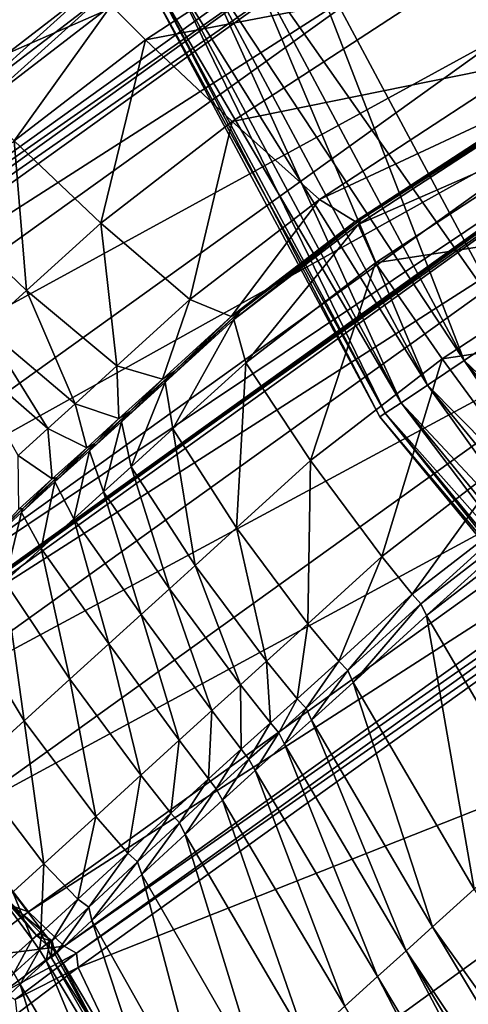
# Model space of a CAD drawing. Header units: millimetres. Extents: x 2387 to 13955, y -4964 to 364.
# Tile 822 of 1056: x 3673.83 to 3680.35, y 165.62 to 179.94. Entities that reach past the tile are written whole.
import ezdxf

# ---------------------------------------------------------------- set-up
doc = ezdxf.new("R2010")
doc.units = ezdxf.units.MM
doc.header["$MEASUREMENT"] = 0
doc.layers.add('Predefinito', color=7, linetype='Continuous', true_color=0x000000)

# ---------------------------------------------------------------- blocks, each defined once
blk = doc.blocks.new('Blocco 09')
at = {"layer": 'Predefinito'}
for points in [[(298.336, -64.561, 600.109), (267.6, -86.532, 483.704), (268.838, -87.753, 483.712)], [(253.013, -91.798, 440.493), (264.073, -83.945, 483.704), (256.135, -78.61, 483.712)], [(266.891, -85.713, 483.681), (264.073, -83.945, 483.704), (253.013, -91.798, 440.493)], [(274.721, -84.709, 12.488), (269.199, -88.155, 12.488), (267.944, -87.012, 12.172)], [(260.054, -84.978, 12.304), (262.801, -87.103, 12.433), (260.904, -88.563, 12.696)], [(253.013, -91.798, 440.493), (255.83, -93.656, 440.488), (266.891, -85.713, 483.681)], [(267.09, -85.766, 483.666), (266.891, -85.713, 483.681), (255.83, -93.656, 440.488)], [(255.83, -93.656, 440.488), (256.029, -93.708, 440.485), (267.09, -85.766, 483.666)], [(267.172, -85.954, 483.681), (267.09, -85.766, 483.666), (256.029, -93.708, 440.485)], [(266.683, -85.821, 12.215), (263.59, -87.845, 12.304), (263.089, -87.35, 12.433)], [(263.59, -87.845, 12.304), (266.683, -85.821, 12.215), (267.944, -87.012, 12.172)], [(256.029, -93.708, 440.485), (256.111, -93.897, 440.488), (267.172, -85.954, 483.681)], [(267.6, -86.532, 483.704), (267.172, -85.954, 483.681), (256.111, -93.897, 440.488)], [(256.111, -93.897, 440.488), (256.54, -94.475, 440.493), (267.6, -86.532, 483.704)], [(268.838, -87.753, 483.712), (267.6, -86.532, 483.704), (256.54, -94.475, 440.493)], [(267.944, -87.012, 12.172), (264.85, -89.037, 12.261), (263.59, -87.845, 12.304)], [(264.85, -89.037, 12.261), (267.944, -87.012, 12.172), (269.199, -88.155, 12.488)], [(261.064, -88.667, 12.779), (260.904, -88.563, 12.696), (262.801, -87.103, 12.433)], [(262.801, -87.103, 12.433), (262.956, -87.215, 12.519), (261.064, -88.667, 12.779)], [(261.19, -88.808, 12.696), (261.064, -88.667, 12.779), (262.956, -87.215, 12.519)], [(262.956, -87.215, 12.519), (263.089, -87.35, 12.433), (261.19, -88.808, 12.696)], [(261.681, -89.314, 12.57), (261.19, -88.808, 12.696), (263.089, -87.35, 12.433)], [(263.089, -87.35, 12.433), (263.59, -87.845, 12.304), (261.681, -89.314, 12.57)], [(256.54, -94.475, 440.493), (257.777, -95.696, 440.495), (268.838, -87.753, 483.712)], [(270.307, -88.711, 483.655), (268.838, -87.753, 483.712), (257.777, -95.696, 440.495)], [(262.939, -90.511, 12.528), (261.681, -89.314, 12.57), (263.59, -87.845, 12.304)], [(263.59, -87.845, 12.304), (264.85, -89.037, 12.261), (262.939, -90.511, 12.528)], [(260.372, -96.437, 440.44), (260.859, -96.047, 440.413), (271.915, -88.108, 483.371)], [(271.915, -88.108, 483.371), (271.43, -88.497, 483.485), (260.372, -96.437, 440.44)], [(271.469, -88.542, 483.485), (271.915, -88.108, 483.371), (260.859, -96.047, 440.413)], [(269.199, -88.155, 12.488), (266.117, -90.17, 12.574), (264.85, -89.037, 12.261)], [(266.117, -90.17, 12.574), (269.199, -88.155, 12.488), (269.688, -88.501, 13.436)], [(259.247, -96.653, 440.481), (260.372, -96.437, 440.44), (271.43, -88.497, 483.485)], [(271.43, -88.497, 483.485), (270.307, -88.711, 483.655), (259.247, -96.653, 440.481)], [(271.119, -89.63, 483.655), (271.469, -88.542, 483.485), (260.412, -96.482, 440.44)], [(260.859, -96.047, 440.413), (260.412, -96.482, 440.44), (271.469, -88.542, 483.485)], [(269.688, -88.501, 13.436), (266.638, -90.488, 13.514), (266.117, -90.17, 12.574)], [(266.638, -90.488, 13.514), (269.688, -88.501, 13.436), (269.75, -88.487, 14.069)], [(269.75, -88.487, 14.069), (266.722, -90.454, 14.141), (266.638, -90.488, 13.514)], [(266.678, -90.533, 13.514), (269.728, -88.547, 13.436), (270.012, -89.074, 12.488)], [(269.728, -88.547, 13.436), (266.678, -90.533, 13.514), (266.722, -90.454, 14.141)], [(266.722, -90.454, 14.141), (269.75, -88.487, 14.069), (269.728, -88.547, 13.436)], [(257.777, -95.696, 440.495), (259.247, -96.653, 440.481), (270.307, -88.711, 483.655)], [(264.232, -91.622, 12.833), (262.939, -90.511, 12.528), (264.85, -89.037, 12.261)], [(264.85, -89.037, 12.261), (266.117, -90.17, 12.574), (264.232, -91.622, 12.833)], [(270.012, -89.074, 12.488), (266.93, -91.089, 12.574), (266.678, -90.533, 13.514)], [(266.93, -91.089, 12.574), (270.012, -89.074, 12.488), (270.994, -90.462, 12.172)], [(261.858, -91.492, 12.879), (260.603, -90.291, 12.919), (261.681, -89.314, 12.57)], [(261.681, -89.314, 12.57), (262.939, -90.511, 12.528), (261.858, -91.492, 12.879)], [(271.888, -91.206, 483.712), (271.119, -89.63, 483.655), (260.059, -97.572, 440.481)], [(260.412, -96.482, 440.44), (260.059, -97.572, 440.481), (271.119, -89.63, 483.655)], [(264.833, -91.87, 13.747), (264.232, -91.622, 12.833), (266.117, -90.17, 12.574)], [(266.117, -90.17, 12.574), (266.638, -90.488, 13.514), (264.833, -91.87, 13.747)], [(260.603, -90.291, 12.919), (261.858, -91.492, 12.879), (261.26, -92.036, 13.216)], [(264.873, -91.915, 13.747), (264.97, -91.789, 14.356), (266.722, -90.454, 14.141)], [(266.722, -90.454, 14.141), (266.678, -90.533, 13.514), (264.873, -91.915, 13.747)], [(266.638, -90.488, 13.514), (266.722, -90.454, 14.141), (264.97, -91.789, 14.356)], [(270.994, -90.462, 12.172), (267.9, -92.487, 12.261), (266.93, -91.089, 12.574)], [(267.9, -92.487, 12.261), (270.994, -90.462, 12.172), (272.022, -91.86, 12.215)], [(263.173, -92.586, 13.177), (261.858, -91.492, 12.879), (262.939, -90.511, 12.528)], [(262.939, -90.511, 12.528), (264.232, -91.622, 12.833), (263.173, -92.586, 13.177)], [(264.97, -91.789, 14.356), (264.833, -91.87, 13.747), (266.638, -90.488, 13.514)], [(265.045, -92.541, 12.833), (264.873, -91.915, 13.747), (266.678, -90.533, 13.514)], [(266.678, -90.533, 13.514), (266.93, -91.089, 12.574), (265.045, -92.541, 12.833)], [(265.989, -93.962, 12.528), (265.045, -92.541, 12.833), (266.93, -91.089, 12.574)], [(266.93, -91.089, 12.574), (267.9, -92.487, 12.261), (265.989, -93.962, 12.528)], [(260.059, -97.572, 440.481), (260.827, -99.148, 440.495), (271.888, -91.206, 483.712)], [(272.947, -92.584, 483.704), (271.888, -91.206, 483.712), (260.827, -99.148, 440.495)], [(262.566, -93.138, 13.519), (261.26, -92.036, 13.216), (261.858, -91.492, 12.879)], [(261.858, -91.492, 12.879), (263.173, -92.586, 13.177), (262.566, -93.138, 13.519)], [(263.834, -92.78, 14.071), (263.173, -92.586, 13.177), (264.232, -91.622, 12.833)], [(264.232, -91.622, 12.833), (264.833, -91.87, 13.747), (263.834, -92.78, 14.071)], [(264.011, -92.664, 14.668), (263.834, -92.78, 14.071), (264.833, -91.87, 13.747)], [(264.97, -91.789, 14.356), (264.873, -91.915, 13.747), (263.873, -92.825, 14.071)], [(263.873, -92.825, 14.071), (264.011, -92.664, 14.668), (264.97, -91.789, 14.356)], [(264.833, -91.87, 13.747), (264.97, -91.789, 14.356), (264.011, -92.664, 14.668)], [(272.022, -91.86, 12.215), (268.93, -93.884, 12.304), (267.9, -92.487, 12.261)], [(262.169, -93.499, 13.745), (260.885, -92.378, 13.435), (261.26, -92.036, 13.216)], [(261.26, -92.036, 13.216), (262.566, -93.138, 13.519), (262.169, -93.499, 13.745)], [(263.985, -93.505, 13.177), (263.873, -92.825, 14.071), (264.873, -91.915, 13.747)], [(264.873, -91.915, 13.747), (265.045, -92.541, 12.833), (263.985, -93.505, 13.177)], [(260.885, -92.378, 13.435), (262.169, -93.499, 13.745), (261.737, -93.891, 13.743)], [(260.827, -99.148, 440.495), (261.887, -100.527, 440.493), (272.947, -92.584, 483.704)], [(273.468, -93.081, 483.68), (272.947, -92.584, 483.704), (261.887, -100.527, 440.493)], [(263.202, -93.355, 14.426), (262.566, -93.138, 13.519), (263.173, -92.586, 13.177)], [(263.173, -92.586, 13.177), (263.834, -92.78, 14.071), (263.202, -93.355, 14.426)], [(264.91, -94.944, 12.879), (263.985, -93.505, 13.177), (265.045, -92.541, 12.833)], [(265.045, -92.541, 12.833), (265.989, -93.962, 12.528), (264.91, -94.944, 12.879)], [(267.024, -95.357, 12.57), (265.989, -93.962, 12.528), (267.9, -92.487, 12.261)], [(267.9, -92.487, 12.261), (268.93, -93.884, 12.304), (267.024, -95.357, 12.57)], [(263.241, -93.4, 14.426), (263.362, -93.253, 15.03), (264.011, -92.664, 14.668)], [(264.011, -92.664, 14.668), (263.873, -92.825, 14.071), (263.241, -93.4, 14.426)], [(263.834, -92.78, 14.071), (264.011, -92.664, 14.668), (263.362, -93.253, 15.03)], [(263.362, -93.253, 15.03), (263.202, -93.355, 14.426), (263.834, -92.78, 14.071)], [(263.379, -94.057, 13.519), (263.241, -93.4, 14.426), (263.873, -92.825, 14.071)], [(263.873, -92.825, 14.071), (263.985, -93.505, 13.177), (263.379, -94.057, 13.519)], [(261.887, -100.527, 440.493), (262.408, -101.023, 440.487), (273.468, -93.081, 483.68)], [(262.735, -93.777, 14.675), (262.169, -93.499, 13.745), (262.566, -93.138, 13.519)], [(273.644, -93.185, 483.665), (273.468, -93.081, 483.68), (262.408, -101.023, 440.487)], [(262.408, -101.023, 440.487), (262.585, -101.128, 440.483), (273.644, -93.185, 483.665)], [(262.566, -93.138, 13.519), (263.202, -93.355, 14.426), (262.735, -93.777, 14.675)], [(273.672, -93.389, 483.68), (273.644, -93.185, 483.665), (262.585, -101.128, 440.483)], [(263.362, -93.253, 15.03), (263.241, -93.4, 14.426), (262.775, -93.822, 14.675)], [(262.775, -93.822, 14.675), (262.849, -93.716, 15.295), (263.362, -93.253, 15.03)], [(263.202, -93.355, 14.426), (263.362, -93.253, 15.03), (262.849, -93.716, 15.295)], [(262.585, -101.128, 440.483), (262.612, -101.332, 440.487), (273.672, -93.389, 483.68)], [(275.004, -96.432, 483.704), (273.672, -93.389, 483.68), (262.612, -101.332, 440.487)], [(262.849, -93.716, 15.295), (262.735, -93.777, 14.675), (263.202, -93.355, 14.426)], [(262.981, -94.418, 13.745), (262.775, -93.822, 14.675), (263.241, -93.4, 14.426)], [(263.241, -93.4, 14.426), (263.379, -94.057, 13.519), (262.981, -94.418, 13.745)], [(262.233, -94.231, 14.687), (261.737, -93.891, 13.743), (262.169, -93.499, 13.745)], [(262.169, -93.499, 13.745), (262.735, -93.777, 14.675), (262.233, -94.231, 14.687)], [(264.311, -95.488, 13.217), (263.379, -94.057, 13.519), (263.985, -93.505, 13.177)], [(263.985, -93.505, 13.177), (264.91, -94.944, 12.879), (264.311, -95.488, 13.217)], [(262.273, -94.275, 14.687), (262.3, -94.212, 15.316), (262.849, -93.716, 15.295)], [(262.849, -93.716, 15.295), (262.775, -93.822, 14.675), (262.273, -94.275, 14.687)], [(262.735, -93.777, 14.675), (262.849, -93.716, 15.295), (262.3, -94.212, 15.316)], [(261.737, -93.891, 13.743), (262.233, -94.231, 14.687), (261.746, -94.672, 14.629)], [(262.3, -94.212, 15.316), (262.233, -94.231, 14.687), (262.735, -93.777, 14.675)], [(262.549, -94.809, 13.743), (262.273, -94.275, 14.687), (262.775, -93.822, 14.675)], [(262.775, -93.822, 14.675), (262.981, -94.418, 13.745), (262.549, -94.809, 13.743)], [(267.465, -95.906, 12.696), (267.024, -95.357, 12.57), (268.93, -93.884, 12.304)], [(268.93, -93.884, 12.304), (269.359, -94.442, 12.433), (267.465, -95.906, 12.696)], [(265.948, -96.337, 12.919), (264.91, -94.944, 12.879), (265.989, -93.962, 12.528)], [(265.989, -93.962, 12.528), (267.024, -95.357, 12.57), (265.948, -96.337, 12.919)], [(263.936, -95.829, 13.435), (262.981, -94.418, 13.745), (263.379, -94.057, 13.519)], [(263.379, -94.057, 13.519), (264.311, -95.488, 13.217), (263.936, -95.829, 13.435)], [(261.805, -94.66, 15.253), (261.746, -94.672, 14.629), (262.233, -94.231, 14.687)], [(262.3, -94.212, 15.316), (262.273, -94.275, 14.687), (261.786, -94.717, 14.629)], [(261.786, -94.717, 14.629), (261.805, -94.66, 15.253), (262.3, -94.212, 15.316)], [(262.073, -95.241, 13.692), (261.786, -94.717, 14.629), (262.273, -94.275, 14.687)], [(262.233, -94.231, 14.687), (262.3, -94.212, 15.316), (261.805, -94.66, 15.253)], [(262.273, -94.275, 14.687), (262.549, -94.809, 13.743), (262.073, -95.241, 13.692)], [(263.527, -96.2, 13.428), (262.549, -94.809, 13.743), (262.981, -94.418, 13.745)], [(262.981, -94.418, 13.745), (263.936, -95.829, 13.435), (263.527, -96.2, 13.428)], [(267.59, -96.047, 12.78), (267.465, -95.906, 12.696), (269.359, -94.442, 12.433)], [(269.359, -94.442, 12.433), (269.475, -94.588, 12.519), (267.59, -96.047, 12.78)], [(267.672, -96.217, 12.696), (267.59, -96.047, 12.78), (269.475, -94.588, 12.519)], [(269.475, -94.588, 12.519), (269.565, -94.752, 12.433), (267.672, -96.217, 12.696)], [(261.365, -95.103, 14.67), (261.457, -94.982, 15.268), (261.805, -94.66, 15.253)], [(261.805, -94.66, 15.253), (261.786, -94.717, 14.629), (261.365, -95.103, 14.67)], [(261.543, -95.724, 13.773), (261.365, -95.103, 14.67), (261.786, -94.717, 14.629)], [(261.746, -94.672, 14.629), (261.805, -94.66, 15.253), (261.457, -94.982, 15.268)], [(261.786, -94.717, 14.629), (262.073, -95.241, 13.692), (261.543, -95.724, 13.773)], [(269.439, -99.219, 12.569), (267.672, -96.217, 12.696), (269.565, -94.752, 12.433)], [(263.054, -96.628, 13.38), (262.073, -95.241, 13.692), (262.549, -94.809, 13.743)], [(262.549, -94.809, 13.743), (263.527, -96.2, 13.428), (263.054, -96.628, 13.38)], [(265.347, -96.882, 13.258), (264.311, -95.488, 13.217), (264.91, -94.944, 12.879)], [(264.91, -94.944, 12.879), (265.948, -96.337, 12.919), (265.347, -96.882, 13.258)], [(262.487, -97.144, 13.474), (261.543, -95.724, 13.773), (262.073, -95.241, 13.692)], [(262.073, -95.241, 13.692), (263.054, -96.628, 13.38), (262.487, -97.144, 13.474)], [(266.399, -96.88, 13.042), (265.948, -96.337, 12.919), (267.024, -95.357, 12.57)], [(267.024, -95.357, 12.57), (267.465, -95.906, 12.696), (266.399, -96.88, 13.042)], [(264.968, -97.225, 13.478), (263.936, -95.829, 13.435), (264.311, -95.488, 13.217)], [(264.311, -95.488, 13.217), (265.347, -96.882, 13.258), (264.968, -97.225, 13.478)], [(261.824, -97.748, 13.874), (260.937, -96.277, 14.124), (261.543, -95.724, 13.773)], [(261.543, -95.724, 13.773), (262.487, -97.144, 13.474), (261.824, -97.748, 13.874)], [(264.554, -97.599, 13.472), (263.527, -96.2, 13.428), (263.936, -95.829, 13.435)], [(263.936, -95.829, 13.435), (264.968, -97.225, 13.478), (264.554, -97.599, 13.472)], [(266.529, -97.016, 13.124), (266.399, -96.88, 13.042), (267.465, -95.906, 12.696)], [(267.465, -95.906, 12.696), (267.59, -96.047, 12.78), (266.529, -97.016, 13.124)], [(266.605, -97.19, 13.042), (266.529, -97.016, 13.124), (267.59, -96.047, 12.78)], [(267.59, -96.047, 12.78), (267.672, -96.217, 12.696), (266.605, -97.19, 13.042)], [(260.937, -96.277, 14.124), (261.824, -97.748, 13.874), (261.059, -98.443, 14.742)], [(264.08, -98.028, 13.423), (263.054, -96.628, 13.38), (263.527, -96.2, 13.428)], [(263.527, -96.2, 13.428), (264.554, -97.599, 13.472), (264.08, -98.028, 13.423)], [(265.794, -97.428, 13.383), (265.347, -96.882, 13.258), (265.948, -96.337, 12.919)], [(265.948, -96.337, 12.919), (266.399, -96.88, 13.042), (265.794, -97.428, 13.383)], [(268.364, -100.196, 12.918), (266.605, -97.19, 13.042), (267.672, -96.217, 12.696)], [(267.672, -96.217, 12.696), (269.439, -99.219, 12.569), (268.364, -100.196, 12.918)], [(262.612, -101.332, 440.487), (264.057, -104.375, 440.493), (275.004, -96.432, 483.704)], [(279.095, -105.056, 483.712), (275.004, -96.432, 483.704), (264.057, -104.375, 440.493)], [(263.519, -98.54, 13.516), (262.487, -97.144, 13.474), (263.054, -96.628, 13.38)], [(263.054, -96.628, 13.38), (264.08, -98.028, 13.423), (263.519, -98.54, 13.516)], [(265.404, -97.778, 13.606), (264.968, -97.225, 13.478), (265.347, -96.882, 13.258)], [(265.347, -96.882, 13.258), (265.794, -97.428, 13.383), (265.404, -97.778, 13.606)], [(265.922, -97.566, 13.466), (265.794, -97.428, 13.383), (266.399, -96.88, 13.042)], [(266.399, -96.88, 13.042), (266.529, -97.016, 13.124), (265.922, -97.566, 13.466)], [(266.001, -97.739, 13.383), (265.922, -97.566, 13.466), (266.529, -97.016, 13.124)], [(266.529, -97.016, 13.124), (266.605, -97.19, 13.042), (266.001, -97.739, 13.383)], [(262.865, -99.138, 13.909), (261.824, -97.748, 13.874), (262.487, -97.144, 13.474)], [(262.487, -97.144, 13.474), (263.519, -98.54, 13.516), (262.865, -99.138, 13.909)], [(267.762, -100.744, 13.257), (266.001, -97.739, 13.383), (266.605, -97.19, 13.042)], [(266.605, -97.19, 13.042), (268.364, -100.196, 12.918), (267.762, -100.744, 13.257)], [(264.979, -98.159, 13.602), (264.554, -97.599, 13.472), (264.968, -97.225, 13.478)], [(264.968, -97.225, 13.478), (265.404, -97.778, 13.606), (264.979, -98.159, 13.602)], [(265.525, -97.921, 13.691), (265.404, -97.778, 13.606), (265.794, -97.428, 13.383)], [(265.794, -97.428, 13.383), (265.922, -97.566, 13.466), (265.525, -97.921, 13.691)], [(264.503, -98.59, 13.552), (264.08, -98.028, 13.423), (264.554, -97.599, 13.472)], [(264.554, -97.599, 13.472), (264.979, -98.159, 13.602), (264.503, -98.59, 13.552)], [(265.61, -98.089, 13.606), (265.525, -97.921, 13.691), (265.922, -97.566, 13.466)], [(265.922, -97.566, 13.466), (266.001, -97.739, 13.383), (265.61, -98.089, 13.606)], [(262.11, -99.827, 14.761), (261.059, -98.443, 14.742), (261.824, -97.748, 13.874)], [(261.824, -97.748, 13.874), (262.865, -99.138, 13.909), (262.11, -99.827, 14.761)], [(267.379, -101.09, 13.478), (265.61, -98.089, 13.606), (266.001, -97.739, 13.383)], [(266.001, -97.739, 13.383), (267.762, -100.744, 13.257), (267.379, -101.09, 13.478)], [(265.093, -98.307, 13.689), (264.979, -98.159, 13.602), (265.404, -97.778, 13.606)], [(265.404, -97.778, 13.606), (265.525, -97.921, 13.691), (265.093, -98.307, 13.689)], [(263.959, -99.09, 13.639), (263.519, -98.54, 13.516), (264.08, -98.028, 13.423)], [(264.08, -98.028, 13.423), (264.503, -98.59, 13.552), (263.959, -99.09, 13.639)], [(265.185, -98.471, 13.602), (265.093, -98.307, 13.689), (265.525, -97.921, 13.691)], [(265.525, -97.921, 13.691), (265.61, -98.089, 13.606), (265.185, -98.471, 13.602)], [(264.615, -98.739, 13.638), (264.503, -98.59, 13.552), (264.979, -98.159, 13.602)], [(264.979, -98.159, 13.602), (265.093, -98.307, 13.689), (264.615, -98.739, 13.638)], [(266.961, -101.466, 13.473), (265.185, -98.471, 13.602), (265.61, -98.089, 13.606)], [(265.61, -98.089, 13.606), (267.379, -101.09, 13.478), (266.961, -101.466, 13.473)], [(264.709, -98.902, 13.552), (264.615, -98.739, 13.638), (265.093, -98.307, 13.689)], [(265.093, -98.307, 13.689), (265.185, -98.471, 13.602), (264.709, -98.902, 13.552)], [(261.059, -98.443, 14.742), (262.11, -99.827, 14.761), (261.566, -100.324, 15.658)], [(266.484, -101.895, 13.425), (264.709, -98.902, 13.552), (265.185, -98.471, 13.602)], [(265.185, -98.471, 13.602), (266.961, -101.466, 13.473), (266.484, -101.895, 13.425)], [(263.332, -99.67, 14.011), (262.865, -99.138, 13.909), (263.519, -98.54, 13.516)], [(263.519, -98.54, 13.516), (263.959, -99.09, 13.639), (263.332, -99.67, 14.011)], [(264.083, -99.231, 13.721), (263.959, -99.09, 13.639), (264.503, -98.59, 13.552)], [(264.503, -98.59, 13.552), (264.615, -98.739, 13.638), (264.083, -99.231, 13.721)], [(264.165, -99.401, 13.639), (264.083, -99.231, 13.721), (264.615, -98.739, 13.638)], [(264.615, -98.739, 13.638), (264.709, -98.902, 13.552), (264.165, -99.401, 13.639)], [(265.923, -102.403, 13.517), (264.165, -99.401, 13.639), (264.709, -98.902, 13.552)], [(264.709, -98.902, 13.552), (266.484, -101.895, 13.425), (265.923, -102.403, 13.517)], [(261.887, -100.527, 440.493), (260.827, -99.148, 440.495), (259.933, -99.823, 435.475)], [(262.605, -100.341, 14.818), (262.11, -99.827, 14.761), (262.865, -99.138, 13.909)], [(262.865, -99.138, 13.909), (263.332, -99.67, 14.011), (262.605, -100.341, 14.818)], [(263.474, -99.799, 14.08), (263.332, -99.67, 14.011), (263.959, -99.09, 13.639)], [(263.959, -99.09, 13.639), (264.083, -99.231, 13.721), (263.474, -99.799, 14.08)], [(263.538, -99.981, 14.011), (263.474, -99.799, 14.08), (264.083, -99.231, 13.721)], [(264.083, -99.231, 13.721), (264.165, -99.401, 13.639), (263.538, -99.981, 14.011)], [(265.271, -102.997, 13.909), (263.538, -99.981, 14.011), (264.165, -99.401, 13.639)], [(264.165, -99.401, 13.639), (265.923, -102.403, 13.517), (265.271, -102.997, 13.909)], [(262.765, -100.458, 14.856), (262.605, -100.341, 14.818), (263.332, -99.67, 14.011)], [(263.332, -99.67, 14.011), (263.474, -99.799, 14.08), (262.765, -100.458, 14.856)], [(259.933, -99.823, 435.475), (260.993, -101.201, 435.478), (261.887, -100.527, 440.493)], [(262.069, -100.833, 15.672), (261.566, -100.324, 15.658), (262.11, -99.827, 14.761)], [(262.11, -99.827, 14.761), (262.605, -100.341, 14.818), (262.069, -100.833, 15.672)], [(262.811, -100.651, 14.818), (262.765, -100.458, 14.856), (263.474, -99.799, 14.08)], [(263.474, -99.799, 14.08), (263.538, -99.981, 14.011), (262.811, -100.651, 14.818)], [(264.515, -103.684, 14.761), (262.811, -100.651, 14.818), (263.538, -99.981, 14.011)], [(263.538, -99.981, 14.011), (265.271, -102.997, 13.909), (264.515, -103.684, 14.761)], [(267.762, -100.744, 13.257), (268.364, -100.196, 12.918), (273.542, -108.828, 12.874)], [(261.941, -100.925, 16.272), (261.527, -100.358, 16.207), (261.66, -100.241, 16.361)], [(262.089, -100.799, 16.377), (261.66, -100.241, 16.361), (261.545, -100.346, 16.185)], [(262.014, -100.877, 16.184), (261.545, -100.346, 16.185), (261.566, -100.324, 15.658)], [(261.545, -100.346, 16.185), (262.014, -100.877, 16.184), (262.089, -100.799, 16.377)], [(261.566, -100.324, 15.658), (262.069, -100.833, 15.672), (262.014, -100.877, 16.184)], [(261.66, -100.241, 16.361), (262.089, -100.799, 16.377), (261.941, -100.925, 16.272)], [(262.234, -100.946, 15.681), (262.069, -100.833, 15.672), (262.605, -100.341, 14.818)], [(262.605, -100.341, 14.818), (262.765, -100.458, 14.856), (262.234, -100.946, 15.681)], [(261.527, -100.358, 16.207), (261.941, -100.925, 16.272), (261.56, -101.27, 16.346)], [(262.274, -101.143, 15.672), (262.234, -100.946, 15.681), (262.765, -100.458, 14.856)], [(262.765, -100.458, 14.856), (262.811, -100.651, 14.818), (262.274, -101.143, 15.672)], [(262.408, -101.023, 440.487), (261.887, -100.527, 440.493), (260.993, -101.201, 435.478)], [(263.972, -104.183, 15.658), (262.274, -101.143, 15.672), (262.811, -100.651, 14.818)], [(262.811, -100.651, 14.818), (264.515, -103.684, 14.761), (263.972, -104.183, 15.658)], [(267.379, -101.09, 13.478), (267.762, -100.744, 13.257), (272.938, -109.379, 13.213)], [(273.542, -108.828, 12.874), (272.938, -109.379, 13.213), (267.762, -100.744, 13.257)], [(262.048, -101.077, 16.316), (261.941, -100.925, 16.272), (262.089, -100.799, 16.377)], [(262.204, -100.945, 16.388), (262.089, -100.799, 16.377), (262.014, -100.877, 16.184)], [(262.156, -101.005, 16.184), (262.014, -100.877, 16.184), (262.069, -100.833, 15.672)], [(262.014, -100.877, 16.184), (262.156, -101.005, 16.184), (262.204, -100.945, 16.388)], [(262.089, -100.799, 16.377), (262.204, -100.945, 16.388), (262.048, -101.077, 16.316)], [(262.069, -100.833, 15.672), (262.234, -100.946, 15.681), (262.156, -101.005, 16.184)], [(260.993, -101.201, 435.478), (261.515, -101.697, 435.487), (262.408, -101.023, 440.487)], [(262.585, -101.128, 440.483), (262.408, -101.023, 440.487), (261.515, -101.697, 435.487)], [(261.674, -101.417, 16.416), (261.56, -101.27, 16.346), (261.941, -100.925, 16.272)], [(261.941, -100.925, 16.272), (262.048, -101.077, 16.316), (261.674, -101.417, 16.416)], [(262.147, -101.235, 16.272), (262.048, -101.077, 16.316), (262.204, -100.945, 16.388)], [(262.204, -100.945, 16.388), (262.294, -101.109, 16.377), (262.147, -101.235, 16.272)], [(262.294, -101.109, 16.377), (262.204, -100.945, 16.388), (262.156, -101.005, 16.184)], [(262.219, -101.187, 16.184), (262.156, -101.005, 16.184), (262.234, -100.946, 15.681)], [(262.156, -101.005, 16.184), (262.219, -101.187, 16.184), (262.294, -101.109, 16.377)], [(262.234, -100.946, 15.681), (262.274, -101.143, 15.672), (262.219, -101.187, 16.184)], [(261.515, -101.697, 435.487), (261.693, -101.801, 435.492), (262.585, -101.128, 440.483)], [(261.765, -101.58, 16.346), (261.674, -101.417, 16.416), (262.048, -101.077, 16.316)], [(262.612, -101.332, 440.487), (262.585, -101.128, 440.483), (261.693, -101.801, 435.492)], [(262.048, -101.077, 16.316), (262.147, -101.235, 16.272), (261.765, -101.58, 16.346)], [(263.939, -104.225, 16.205), (262.147, -101.235, 16.272), (262.294, -101.109, 16.377)], [(264.078, -104.115, 16.359), (262.294, -101.109, 16.377), (262.219, -101.187, 16.184)], [(263.957, -104.213, 16.183), (262.219, -101.187, 16.184), (262.274, -101.143, 15.672)], [(262.219, -101.187, 16.184), (263.957, -104.213, 16.183), (264.078, -104.115, 16.359)], [(262.274, -101.143, 15.672), (263.972, -104.183, 15.658), (263.957, -104.213, 16.183)], [(262.294, -101.109, 16.377), (264.078, -104.115, 16.359), (263.939, -104.225, 16.205)], [(272.125, -110.108, 13.431), (266.961, -101.466, 13.473), (267.379, -101.09, 13.478)], [(267.379, -101.09, 13.478), (272.551, -109.732, 13.435), (272.125, -110.108, 13.431)], [(272.938, -109.379, 13.213), (272.551, -109.732, 13.435), (267.379, -101.09, 13.478)], [(261.693, -101.801, 435.492), (261.719, -102.006, 435.487), (262.612, -101.332, 440.487)], [(264.057, -104.375, 440.493), (262.612, -101.332, 440.487), (261.719, -102.006, 435.487)], [(263.538, -104.569, 16.239), (261.765, -101.58, 16.346), (262.147, -101.235, 16.272)], [(262.147, -101.235, 16.272), (263.939, -104.225, 16.205), (263.538, -104.569, 16.239)], [(261.674, -101.417, 16.416), (261.765, -101.58, 16.346), (261.137, -102.161, 17.073)], [(271.639, -110.535, 13.385), (266.484, -101.895, 13.425), (266.961, -101.466, 13.473)], [(266.961, -101.466, 13.473), (272.125, -110.108, 13.431), (271.639, -110.535, 13.385)], [(262.87, -105.169, 16.977), (261.137, -102.161, 17.073), (261.765, -101.58, 16.346)], [(261.765, -101.58, 16.346), (263.538, -104.569, 16.239), (262.87, -105.169, 16.977)]]:
    blk.add_3dface(points, dxfattribs=at)
blk = doc.blocks.new('Blocco 10')
at = {"layer": 'Predefinito'}
for points in [[(342.187, 194.196, 301.001), (342.249, 194.27, 304.514), (351.03, 182.448, 304.514)], [(342.249, 194.27, 414.173), (342.196, 194.219, 417.272), (350.967, 182.409, 417.272)], [(351.03, 182.448, 359.343), (351.03, 182.448, 320.235), (342.249, 194.27, 320.235)], [(342.249, 194.27, 320.235), (342.249, 194.27, 359.343), (351.03, 182.448, 359.343)], [(351.03, 182.448, 398.452), (351.03, 182.448, 359.343), (342.249, 194.27, 359.343)], [(342.249, 194.27, 359.343), (342.249, 194.27, 398.452), (351.03, 182.448, 398.452)], [(351.03, 182.448, 414.173), (351.03, 182.448, 398.452), (342.249, 194.27, 398.452)], [(342.249, 194.27, 398.452), (342.249, 194.27, 414.173), (351.03, 182.448, 414.173)], [(350.967, 182.409, 417.272), (351.03, 182.448, 414.173), (342.249, 194.27, 414.173)], [(351.03, 182.448, 320.235), (351.03, 182.448, 304.514), (342.249, 194.27, 304.514)], [(342.249, 194.27, 304.514), (342.249, 194.27, 320.235), (351.03, 182.448, 320.235)], [(342, 193.975, 298.518), (342.187, 194.196, 301.001), (350.955, 182.388, 301.001)], [(342.196, 194.219, 417.272), (342.035, 194.068, 418.517), (350.78, 182.292, 418.517)], [(351.03, 182.448, 304.514), (350.955, 182.388, 301.001), (342.187, 194.196, 301.001)], [(350.78, 182.292, 418.517), (350.967, 182.409, 417.272), (342.196, 194.219, 417.272)], [(341.627, 193.532, 296.747), (342, 193.975, 298.518), (350.728, 182.207, 298.518)], [(342.04, 194.034, 419.925), (341.84, 193.785, 421.354), (350.534, 182.052, 421.354)], [(342.035, 194.068, 418.517), (341.916, 193.954, 418.846), (350.642, 182.204, 418.847)], [(341.916, 193.954, 418.846), (341.992, 194.017, 419.203), (350.728, 182.251, 419.203)], [(341.992, 194.017, 419.203), (342.04, 194.034, 419.925), (350.778, 182.258, 419.925)], [(350.778, 182.258, 419.925), (350.728, 182.251, 419.203), (341.992, 194.017, 419.203)], [(350.955, 182.388, 301.001), (350.728, 182.207, 298.518), (342, 193.975, 298.518)], [(350.642, 182.204, 418.847), (350.78, 182.292, 418.517), (342.035, 194.068, 418.517)], [(350.534, 182.052, 421.354), (350.778, 182.258, 419.925), (342.04, 194.034, 419.925)], [(350.728, 182.251, 419.203), (350.642, 182.204, 418.847), (341.916, 193.954, 418.846)], [(349.771, 181.527, 422.398), (350.534, 182.052, 421.354), (341.84, 193.785, 421.354)], [(341.005, 192.794, 295.37), (341.627, 193.532, 296.747), (350.276, 181.846, 296.747)], [(350.728, 182.207, 298.518), (350.276, 181.846, 296.747), (341.627, 193.532, 296.747)], [(350.276, 181.846, 296.747), (349.522, 181.245, 295.37), (341.005, 192.794, 295.37)]]:
    blk.add_3dface(points, dxfattribs=at)

msp = doc.modelspace()

# ---------------------------------------------------------------- linework, layer by layer
at = {"layer": 'Predefinito'}
for points in [[(3680.977, 175.445), (3677.835, 181.324), (3709.25, 194.336)], [(3677.835, 181.324, 12), (3680.977, 175.445, 12), (3709.25, 194.336, 12)], [(3677.069, 181.006, 0.08), (3677.835, 181.324), (3680.977, 175.445)], [(3677.835, 181.324, 12), (3677.069, 181.006, 11.92), (3680.288, 174.984, 11.92)], [(3680.288, 174.984, 11.92), (3680.977, 175.445, 12), (3677.835, 181.324, 12)], [(3676.473, 180.76, 0.32), (3677.069, 181.006, 0.08), (3680.288, 174.984, 0.08)], [(3677.069, 181.006, 11.92), (3676.473, 180.76, 11.68), (3679.752, 174.626, 11.68)], [(3680.977, 175.445), (3680.288, 174.984, 0.08), (3677.069, 181.006, 0.08)], [(3679.752, 174.626, 11.68), (3680.288, 174.984, 11.92), (3677.069, 181.006, 11.92)], [(3676.048, 180.583, 0.72), (3676.473, 180.76, 0.32), (3679.752, 174.626, 0.32)], [(3676.473, 180.76, 11.68), (3676.048, 180.583, 11.28), (3679.369, 174.37, 11.28)], [(3680.288, 174.984, 0.08), (3679.752, 174.626, 0.32), (3676.473, 180.76, 0.32)], [(3679.369, 174.37, 11.28), (3679.752, 174.626, 11.68), (3676.473, 180.76, 11.68)], [(3675.792, 180.478, 1.28), (3676.048, 180.583, 0.72), (3679.369, 174.37, 0.72)], [(3676.048, 180.583, 11.28), (3675.792, 180.478, 10.72), (3679.139, 174.217, 10.72)], [(3679.752, 174.626, 0.32), (3679.369, 174.37, 0.72), (3676.048, 180.583, 0.72)], [(3679.139, 174.217, 10.72), (3679.369, 174.37, 11.28), (3676.048, 180.583, 11.28)], [(3675.707, 180.442, 2), (3675.792, 180.478, 1.28), (3679.139, 174.217, 1.28)], [(3675.792, 180.478, 10.72), (3675.707, 180.442, 10), (3679.062, 174.165, 10)], [(3675.707, 180.442, 2), (3679.062, 174.165, 2), (3679.062, 174.165, 6)], [(3679.062, 174.165, 6), (3675.707, 180.442, 6), (3675.707, 180.442, 2)], [(3675.707, 180.442, 6), (3679.062, 174.165, 6), (3679.062, 174.165, 10)], [(3679.062, 174.165, 10), (3675.707, 180.442, 10), (3675.707, 180.442, 6)], [(3679.139, 174.217, 1.28), (3679.062, 174.165, 2), (3675.707, 180.442, 2)], [(3679.062, 174.165, 10), (3679.139, 174.217, 10.72), (3675.792, 180.478, 10.72)], [(3679.369, 174.37, 0.72), (3679.139, 174.217, 1.28), (3675.792, 180.478, 1.28)], [(3680.288, 174.984, 0.08), (3680.977, 175.445), (3685.206, 170.292)], [(3680.977, 175.445, 12), (3680.288, 174.984, 11.92), (3684.62, 169.706, 11.92)], [(3679.752, 174.626, 0.32), (3680.288, 174.984, 0.08), (3684.62, 169.706, 0.08)], [(3680.288, 174.984, 11.92), (3679.752, 174.626, 11.68), (3684.164, 169.25, 11.68)], [(3685.206, 170.292), (3684.62, 169.706, 0.08), (3680.288, 174.984, 0.08)], [(3684.164, 169.25, 11.68), (3684.62, 169.706, 11.92), (3680.288, 174.984, 11.92)], [(3679.369, 174.37, 0.72), (3679.752, 174.626, 0.32), (3684.164, 169.25, 0.32)], [(3679.752, 174.626, 11.68), (3679.369, 174.37, 11.28), (3683.838, 168.924, 11.28)], [(3684.62, 169.706, 0.08), (3684.164, 169.25, 0.32), (3679.752, 174.626, 0.32)], [(3683.838, 168.924, 11.28), (3684.164, 169.25, 11.68), (3679.752, 174.626, 11.68)], [(3679.139, 174.217, 1.28), (3679.369, 174.37, 0.72), (3683.838, 168.924, 0.72)], [(3679.369, 174.37, 11.28), (3679.139, 174.217, 10.72), (3683.643, 168.729, 10.72)], [(3684.164, 169.25, 0.32), (3683.838, 168.924, 0.72), (3679.369, 174.37, 0.72)], [(3683.643, 168.729, 10.72), (3683.838, 168.924, 11.28), (3679.369, 174.37, 11.28)], [(3679.062, 174.165, 2), (3679.139, 174.217, 1.28), (3683.643, 168.729, 1.28)], [(3679.139, 174.217, 10.72), (3679.062, 174.165, 10), (3683.578, 168.664, 10)], [(3683.578, 168.664, 10), (3683.643, 168.729, 10.72), (3679.139, 174.217, 10.72)], [(3683.838, 168.924, 0.72), (3683.643, 168.729, 1.28), (3679.139, 174.217, 1.28)], [(3679.062, 174.165, 2), (3683.578, 168.664, 2), (3683.578, 168.664, 6)], [(3683.578, 168.664, 6), (3679.062, 174.165, 6), (3679.062, 174.165, 2)], [(3679.062, 174.165, 6), (3683.578, 168.664, 6), (3683.578, 168.664, 10)], [(3683.578, 168.664, 10), (3679.062, 174.165, 10), (3679.062, 174.165, 6)], [(3683.643, 168.729, 1.28), (3683.578, 168.664, 2), (3679.062, 174.165, 2)]]:
    msp.add_3dface(points, dxfattribs=at)

# ---------------------------------------------------------------- block references
for name, p in [('Blocco 09', (3412.066, 267.493)), ('Blocco 10', (3324.051, -25.889))]:
    msp.add_blockref(name, p, dxfattribs=at)

doc.saveas('drawing.dxf')
